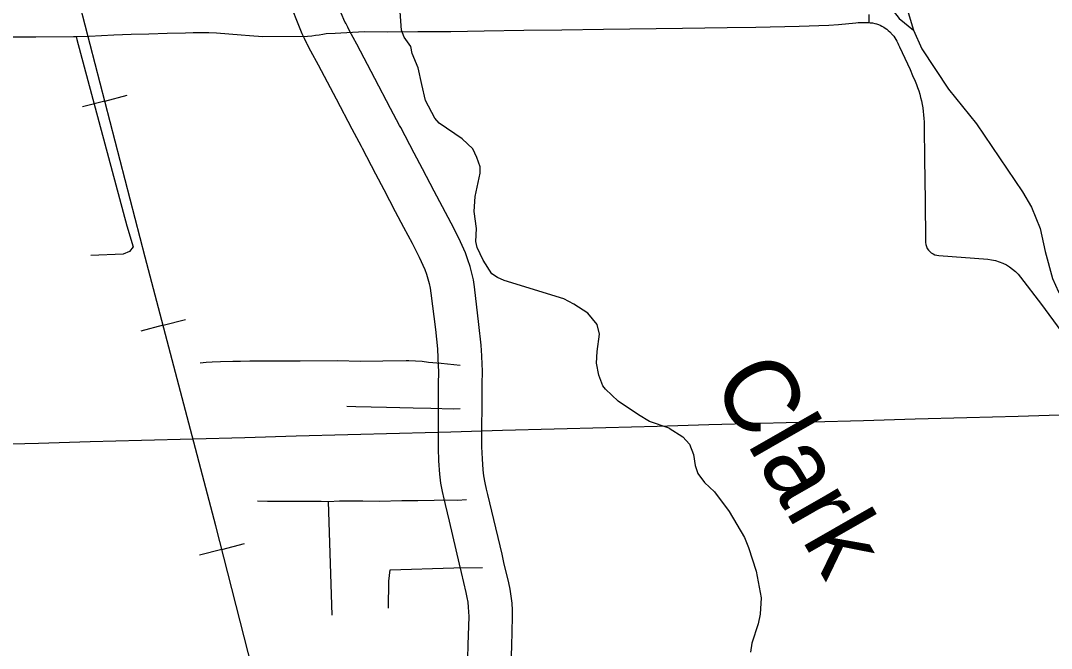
# Model space of a CAD drawing. Extents: x -19 to 366, y -4 to 359.
# Drawn here: x 157.832 to 158.944, y 182.847 to 183.524 of the extents above; entities that cross this region are included whole.
import ezdxf

# ---------------------------------------------------------------- set-up
doc = ezdxf.new("R2010")
doc.units = 0
for name, color, linetype in [('Level 10', 7, 'Continuous'), ('Level 31', 7, 'Continuous'), ('Level 33', 7, 'Continuous'), ('Level 35', 7, 'Continuous'), ('Level 40', 7, 'Continuous'), ('Level 45', 7, 'Continuous'), ('Level 60', 7, 'Continuous')]:
    doc.layers.add(name, color=color, linetype=linetype)

msp = doc.modelspace()

# ---------------------------------------------------------------- linework, layer by layer
at = {"layer": 'Level 10'}
for p, q in [((158.1403, 183.5003), (158.1407, 183.4996)), ((158.2825, 183.1515), (158.2825, 183.1515)), ((158.2824, 183.1059), (158.2824, 183.1059)), ((158.2898, 183.0023), (158.2898, 183.0023)), ((158.3072, 182.9288), (158.3072, 182.9288))]:
    msp.add_line(p, q, dxfattribs=at)
for points in [[(158.1829, 183.521), (158.1807, 183.5256), (158.1786, 183.5301), (158.1766, 183.5346), (158.1748, 183.5391), (158.173, 183.5437), (158.1716, 183.5476), (158.1659, 183.568), (158.1602, 183.5891), (158.1516, 183.6251), (158.1415, 183.6658), (158.1327, 183.7029), (158.1238, 183.7376)], [(158.0779, 183.7259), (158.0867, 183.6915), (158.0955, 183.6546), (158.1056, 183.6139), (158.1143, 183.5774), (158.1203, 183.5556), (158.1264, 183.5331), (158.1287, 183.5269), (158.1308, 183.5215), (158.1331, 183.516), (158.1354, 183.5107), (158.1379, 183.5054), (158.1403, 183.5003)], [(158.3298, 183.1534), (158.3294, 183.1626), (158.3288, 183.1743), (158.3263, 183.1965), (158.3215, 183.2372), (158.3203, 183.2446), (158.3187, 183.252), (158.3167, 183.2592), (158.3145, 183.2663), (158.3117, 183.2738), (158.3046, 183.2896), (158.2962, 183.306), (158.2869, 183.3236), (158.278, 183.3405), (158.2655, 183.3644), (158.2566, 183.3813), (158.2421, 183.409), (158.2408, 183.4114), (158.231, 183.4298), (158.2141, 183.4619), (158.1946, 183.4992), (158.1867, 183.5136), (158.1848, 183.5175), (158.1826, 183.5217)], [(158.1407, 183.4996), (158.1426, 183.4959), (158.1447, 183.4917), (158.1528, 183.4768), (158.1722, 183.4399), (158.1891, 183.4077), (158.1991, 183.3889), (158.2003, 183.3867), (158.2147, 183.3592), (158.2236, 183.3424), (158.2361, 183.3184), (158.2451, 183.3015), (158.2542, 183.2842), (158.2619, 183.2692), (158.2679, 183.2558), (158.2697, 183.2509), (158.2713, 183.2459), (158.2726, 183.2408), (158.2737, 183.2357), (158.2746, 183.2305), (158.2793, 183.1911), (158.2816, 183.1704), (158.2821, 183.1604), (158.2825, 183.1515)], [(158.3297, 183.1056), (158.3299, 183.1312), (158.3301, 183.1469), (158.3298, 183.1535)], [(158.2825, 183.1515), (158.2827, 183.1462), (158.2825, 183.1316), (158.2824, 183.1059)], [(158.2824, 183.1059), (158.2823, 183.0877), (158.2822, 183.0666), (158.2823, 183.0631), (158.2828, 183.0495), (158.2836, 183.0351), (158.285, 183.0253), (158.2867, 183.0163), (158.2884, 183.0085), (158.2898, 183.0023)], [(158.3359, 183.0131), (158.3346, 183.0189), (158.3331, 183.0257), (158.3317, 183.0331), (158.3307, 183.0398), (158.3301, 183.0517), (158.3296, 183.0645), (158.3296, 183.067), (158.3296, 183.0875), (158.3297, 183.1057)], [(158.3533, 182.9396), (158.3512, 182.9487), (158.3402, 182.9951), (158.3359, 183.0131)], [(158.2898, 183.0023), (158.2941, 182.9842), (158.3051, 182.9378), (158.3072, 182.9288)], [(158.3589, 182.7589), (158.359, 182.7616), (158.3594, 182.7773), (158.3605, 182.8061), (158.3608, 182.8208), (158.3617, 182.8493), (158.3626, 182.8812), (158.3625, 182.8884), (158.362, 182.8958), (158.3612, 182.9033), (158.3599, 182.9108), (158.3584, 182.9178), (158.3533, 182.9397)], [(158.3072, 182.9288), (158.3122, 182.9075), (158.3134, 182.902), (158.3142, 182.8968), (158.3148, 182.8916), (158.3152, 182.8863), (158.3153, 182.8814), (158.3144, 182.8507), (158.3135, 182.8221), (158.3131, 182.8075), (158.3121, 182.7788), (158.3117, 182.7631), (158.3116, 182.7606)]]:
    msp.add_lwpolyline(points, dxfattribs=at)
at = {"layer": 'Level 31'}
for points in [[(158.1616, 183.5106), (158.1711, 183.5109), (158.2025, 183.5126), (158.2272, 183.5123), (158.2603, 183.5127), (158.2961, 183.5129), (158.3319, 183.5134), (158.3747, 183.514), (158.4158, 183.5147), (158.4605, 183.5152), (158.5459, 183.5164), (158.5941, 183.5172), (158.6249, 183.5174), (158.6719, 183.5183), (158.6825, 183.5187), (158.6931, 183.5192), (158.7037, 183.5197), (158.7143, 183.5203), (158.7329, 183.5219), (158.7354, 183.5223), (158.738, 183.5225), (158.7405, 183.5226), (158.7431, 183.5226), (158.7456, 183.5225), (158.7474, 183.5223)], [(158.7474, 183.5223), (158.7482, 183.5222), (158.7507, 183.5219), (158.7532, 183.5214), (158.7553, 183.5209), (158.7572, 183.5202), (158.7592, 183.5194), (158.761, 183.5185), (158.7629, 183.5175), (158.7646, 183.5164), (158.7663, 183.5152), (158.7679, 183.5139), (158.7694, 183.5124), (158.7723, 183.5093), (158.7737, 183.5077), (158.775, 183.5059), (158.7762, 183.5041), (158.7772, 183.5022), (158.7782, 183.5003), (158.779, 183.4983), (158.7798, 183.4962), (158.7828, 183.4901), (158.7857, 183.484), (158.7886, 183.4778), (158.7914, 183.4716), (158.7941, 183.4654), (158.7967, 183.4591), (158.7982, 183.4557), (158.7995, 183.4522), (158.8008, 183.4486), (158.8019, 183.4451), (158.8028, 183.4414), (158.8036, 183.4378), (158.8043, 183.434), (158.805, 183.4303), (158.8055, 183.4265), (158.806, 183.4228), (158.8063, 183.419), (158.8065, 183.4152), (158.8067, 183.4114), (158.8065, 183.409), (158.807, 183.3754), (158.8075, 183.33), (158.8079, 183.2871), (158.8079, 183.2849), (158.8083, 183.2828), (158.809, 183.2807), (158.81, 183.2787), (158.8112, 183.2769), (158.8126, 183.2753), (158.8143, 183.2739), (158.8162, 183.2727), (158.8182, 183.2718), (158.8203, 183.2712), (158.8224, 183.2709), (158.8751, 183.2671), (158.8793, 183.2664), (158.8834, 183.2655), (158.8875, 183.2643), (158.8914, 183.2628), (158.8953, 183.261), (158.8987, 183.2588), (158.902, 183.2563), (158.905, 183.2536), (158.9079, 183.2507), (158.9104, 183.2477), (158.9333, 183.218), (158.954, 183.1898)], [(157.8917, 183.5073), (157.9059, 183.5077), (157.9323, 183.5093), (157.9511, 183.5097), (157.9704, 183.5101), (157.9901, 183.5108), (158.0098, 183.5113), (158.0182, 183.5115), (158.0265, 183.5115), (158.0349, 183.5115), (158.0432, 183.5112), (158.0699, 183.5091), (158.0788, 183.5084), (158.0836, 183.508), (158.0885, 183.5076), (158.0933, 183.5073), (158.1413, 183.5077), (158.1462, 183.508), (158.1501, 183.5086), (158.1539, 183.5092), (158.1578, 183.5099), (158.1616, 183.5106)], [(157.8027, 183.5071), (157.8482, 183.5069), (157.889, 183.5072), (157.8917, 183.5073)], [(157.8917, 183.5073), (157.8925, 183.5041)]]:
    msp.add_lwpolyline(points, dxfattribs=at)
at = {"layer": 'Level 33'}
for points in [[(157.8925, 183.5041), (157.9466, 183.3031), (157.9532, 183.2804), (157.9494, 183.2754), (157.9426, 183.2723), (157.9077, 183.2711)], [(158.0256, 183.1552), (158.0319, 183.1559), (158.0385, 183.1563), (158.0477, 183.1567), (158.0607, 183.1568), (158.0692, 183.157), (158.0793, 183.1572), (158.0883, 183.1572), (158.1005, 183.1573), (158.1334, 183.1573), (158.1739, 183.1576), (158.1986, 183.1571), (158.2225, 183.1574), (158.2479, 183.1578), (158.2507, 183.1578), (158.2579, 183.1575), (158.265, 183.1569), (158.272, 183.156), (158.2857, 183.1547), (158.3061, 183.1525)], [(158.1838, 183.1085), (158.1936, 183.1082), (158.2265, 183.1075), (158.2552, 183.1066), (158.2744, 183.1064), (158.2986, 183.1057), (158.3061, 183.1058)], [(158.0876, 183.0061), (158.0981, 183.0058), (158.1562, 183.0058), (158.1638, 183.0056)], [(158.1638, 183.0056), (158.1642, 183.0056), (158.1758, 183.0063), (158.2012, 183.0061), (158.2191, 183.006), (158.243, 183.0065), (158.2604, 183.0065), (158.2781, 183.007), (158.2899, 183.0072), (158.3033, 183.0071), (158.3129, 183.0077)], [(158.1638, 183.0056), (158.1675, 182.883)], [(158.2288, 182.8905), (158.229, 182.9195), (158.2306, 182.9319), (158.2993, 182.9341), (158.3303, 182.9342)]]:
    msp.add_lwpolyline(points, dxfattribs=at)
at = {"layer": 'Level 35'}
for points in [[(158.7839, 183.5514), (158.795, 183.514), (158.8042, 183.4939), (158.8328, 183.4505), (158.863, 183.4131), (158.9125, 183.3396), (158.9222, 183.3231), (158.9316, 183.3001), (158.9372, 183.2753), (158.9451, 183.2463), (158.9515, 183.2318), (158.9567, 183.2237), (158.9686, 183.212), (158.9807, 183.2017), (158.9967, 183.1817), (159.0234, 183.1397), (159.0421, 183.1006)], [(158.5314, 183.0846), (158.5104, 183.092), (158.4983, 183.0991), (158.4765, 183.1139), (158.4628, 183.1269), (158.4601, 183.1302), (158.4556, 183.1419), (158.4533, 183.1548), (158.4538, 183.1675), (158.4562, 183.186), (158.4537, 183.1966), (158.4438, 183.2087), (158.4286, 183.2184), (158.4178, 183.2243), (158.3537, 183.2441), (158.3464, 183.2472), (158.3403, 183.2512), (158.3307, 183.266), (158.3245, 183.2796), (158.323, 183.2862), (158.3237, 183.3003), (158.3212, 183.3186), (158.3222, 183.3348), (158.3275, 183.3598), (158.3277, 183.3666), (158.3241, 183.3768), (158.3197, 183.386), (158.3083, 183.3968), (158.2835, 183.4139), (158.2788, 183.4191), (158.2687, 183.4383), (158.2646, 183.4557), (158.2606, 183.4736), (158.2544, 183.489), (158.2529, 183.4964), (158.2455, 183.5065), (158.2426, 183.5141), (158.2415, 183.5338)], [(158.7692, 183.5402), (158.7797, 183.5266), (158.795, 183.514)], [(158.5314, 183.0846), (158.5463, 183.0754), (158.5534, 183.0673), (158.5577, 183.0562), (158.5597, 183.0444), (158.5626, 183.0359), (158.5697, 183.0259), (158.5805, 183.0159), (158.5962, 182.9948), (158.6128, 182.9667), (158.6171, 182.9559), (158.6254, 182.9302), (158.6306, 182.9017), (158.6298, 182.8841), (158.6275, 182.8734), (158.6207, 182.8528), (158.6191, 182.8431)]]:
    msp.add_lwpolyline(points, dxfattribs=at)
at = {"layer": 'Level 40'}
for p, q in [((157.9228, 183.4377), (157.947, 183.444)), ((157.9228, 183.4377), (157.8986, 183.4315)), ((157.9857, 183.1958), (158.0099, 183.2021)), ((157.9857, 183.1958), (157.9615, 183.1894)), ((158.0491, 182.9539), (158.0248, 182.9478)), ((158.0491, 182.9539), (158.0733, 182.9601))]:
    msp.add_line(p, q, dxfattribs=at)
msp.add_lwpolyline([(158.7883, 180.1211), (158.7517, 180.2272), (158.7028, 180.4146), (158.6267, 180.7061), (158.5531, 180.9949), (158.4888, 181.2452), (158.4131, 181.5397), (158.3395, 181.8209), (158.2618, 182.1221), (158.1862, 182.4135), (158.1167, 182.689), (158.0426, 182.9794), (157.9664, 183.2693), (157.8908, 183.5618)], dxfattribs=at)
msp.add_lwpolyline([(158.7883, 180.1211), (158.7517, 180.2272), (158.7028, 180.4146), (158.6267, 180.7061), (158.5531, 180.9949), (158.4888, 181.2452), (158.4131, 181.5397), (158.3395, 181.8209), (158.2618, 182.1221), (158.1862, 182.4135), (158.1167, 182.689), (158.0426, 182.9794), (157.9664, 183.2693), (157.8908, 183.5618)], dxfattribs=at)
at = {"layer": 'Level 45'}
msp.add_lwpolyline([(158.7474, 183.5223), (158.7474, 183.5312)], dxfattribs=at)
at = {"layer": 'Level 60'}
for points in [[(0, 180.8999), (7.1228, 180.9044), (14.2457, 180.9176), (21.3685, 180.9397), (28.4912, 180.9706), (35.614, 181.0103), (42.7366, 181.0589), (49.8592, 181.1163), (56.9818, 181.1825), (64.1042, 181.2575), (71.2266, 181.3414), (78.3488, 181.4341), (85.4709, 181.5357), (92.5929, 181.646), (99.7147, 181.7652), (106.8364, 181.8933), (113.9579, 182.0301), (121.0793, 182.1758), (128.2005, 182.3303), (135.3214, 182.4936), (142.4422, 182.6658), (149.5627, 182.8468), (156.683, 183.0366), (163.8031, 183.2352), (170.9229, 183.4427), (178.0425, 183.659), (185.1617, 183.8841), (192.2807, 184.1181), (199.3994, 184.3608), (206.5178, 184.6124), (213.6359, 184.8728), (220.7537, 185.1421), (227.8711, 185.4201), (234.9881, 185.707), (242.1048, 186.0027), (249.2212, 186.3073), (256.3371, 186.6206), (263.4526, 186.9428), (270.5678, 187.2738), (277.6825, 187.6136), (284.7968, 187.9622), (291.9107, 188.3197), (299.0241, 188.6859), (306.1371, 189.061), (313.2495, 189.4449), (320.3615, 189.8377), (327.4731, 190.2392), (334.5841, 190.6495), (341.6946, 191.0687)], [(161.4532, 2.0533), (161.2336, 10.6702), (161.0133, 19.2873), (160.7922, 27.9044), (160.5704, 36.5217), (160.3478, 45.1392), (160.1245, 53.7568), (159.9003, 62.3745), (159.6754, 70.9923), (159.4498, 79.6103), (159.2234, 88.2284), (158.9962, 96.8466), (158.7683, 105.465), (158.5396, 114.0835), (158.3102, 122.7022), (158.08, 131.321), (157.849, 139.9399), (157.6173, 148.559), (157.3849, 157.1782), (157.1517, 165.7975), (156.9177, 174.417), (156.683, 183.0366), (156.511, 189.3363)]]:
    msp.add_spline(points, degree=3, dxfattribs=at)

# ---------------------------------------------------------------- texts
at = {"layer": 'Level 35'}
msp.add_text('Clark', height=0.08, rotation=299.7817, dxfattribs=at).set_placement((158.5766, 183.1349))

doc.saveas('drawing.dxf')
